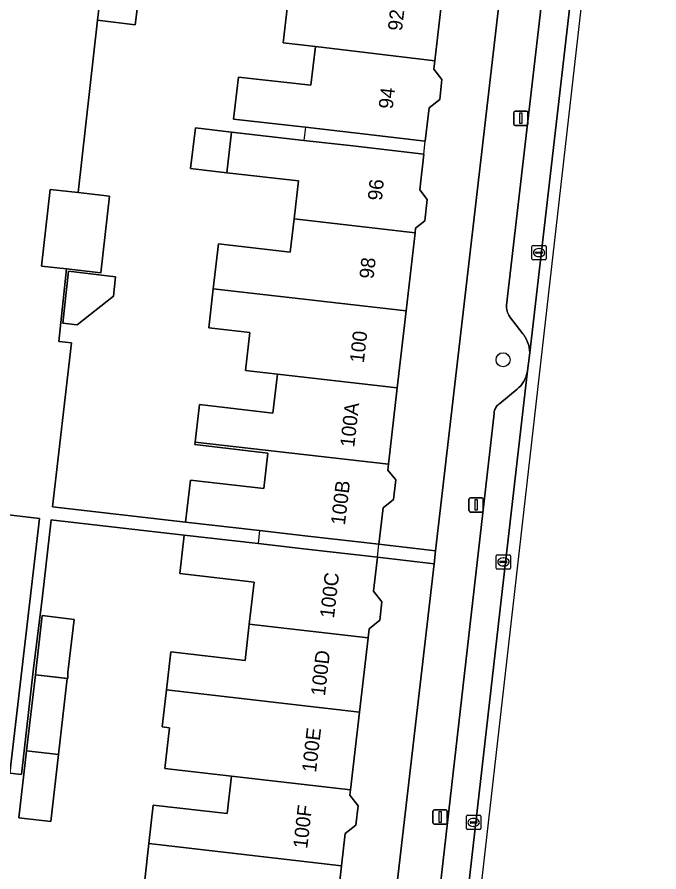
# Model space of a CAD drawing. Extents: x 161692 to 162379, y 380760 to 381678.
# Drawn here: x 162273.5 to 162318.3, y 381257 to 381316.7 of the extents above; entities that cross this region are included whole.
import ezdxf

# ---------------------------------------------------------------- set-up
doc = ezdxf.new("R2010")
doc.units = 0
for name, color, linetype in [('IMGEO_Boom', 7, 'Continuous'), ('IMGEO_Erf', 7, 'Continuous'), ('IMGEO_Kolk', 7, 'Continuous'), ('IMGEO_Lichtmast', 7, 'Continuous'), ('IMGEO_Pand', 7, 'Continuous'), ('IMGEO_Pand_nummerreeks', 7, 'Continuous'), ('IMGEO_Pand_overbouw', 7, 'Continuous'), ('IMGEO_Parkeervlak_open', 7, 'Continuous'), ('IMGEO_Rijbaan_lokaal_gesloten', 7, 'Continuous'), ('IMGEO_Voetpad_open', 7, 'Continuous')]:
    doc.layers.add(name, color=color, linetype=linetype)

msp = doc.modelspace()

# ---------------------------------------------------------------- linework, layer by layer
at = {"layer": 'IMGEO_Boom'}
msp.add_circle((162307.416, 381292.801), 0.489, dxfattribs=at)
at = {"layer": 'IMGEO_Erf'}
for points in [[(162282.212, 381320.286), (162281.707, 381316.197), (162279.061, 381316.524), (162277.711, 381304.475), (162279.906, 381304.223), (162279.292, 381298.871), (162276.903, 381299.145), (162276.376, 381294.08), (162277.249, 381293.98), (162275.932, 381282.517), (162285.23, 381281.459), (162285.564, 381284.38), (162290.693, 381283.793), (162290.978, 381286.283), (162285.88, 381286.866), (162285.901, 381287.05), (162286.2, 381289.663), (162291.334, 381289.075), (162291.646, 381291.802), (162289.411, 381292.059), (162289.713, 381294.705), (162286.851, 381295.032), (162287.163, 381297.76), (162287.522, 381300.898), (162292.546, 381300.324), (162292.811, 381302.642), (162293.114, 381305.295), (162288.11, 381305.868), (162285.578, 381306.158), (162285.915, 381308.993), (162288.447, 381308.704), (162293.486, 381308.129), (162296.91, 381307.739), (162301.877, 381307.17), (162301.59, 381304.663), (162302.122, 381303.993), (162301.953, 381302.511), (162301.303, 381301.994), (162301.266, 381301.672), (162300.642, 381296.215), (162300.027, 381290.84), (162299.416, 381285.499), (162299.37, 381285.095), (162299.915, 381284.409), (162299.756, 381283.025), (162299.029, 381282.447), (162298.738, 381279.911), (162302.701, 381279.452), (162309.892, 381341.504)], [(162303.274, 381319.157), (162302.65, 381313.696), (162302.582, 381313.103), (162303.148, 381312.391), (162302.987, 381310.988), (162302.246, 381310.399), (162301.98, 381308.081), (162297.013, 381308.648), (162293.605, 381309.039), (162288.576, 381309.617), (162288.93, 381312.555), (162293.99, 381311.976), (162294.299, 381314.678), (162292.046, 381314.943), (162292.352, 381317.544)], [(162282.37, 381256.465), (162282.659, 381258.995), (162282.967, 381261.684), (162288.128, 381261.093), (162288.427, 381263.709), (162283.772, 381264.241), (162284.097, 381267.083), (162283.596, 381267.14), (162283.891, 381269.724), (162284.196, 381272.39), (162289.39, 381271.796), (162289.681, 381274.335), (162290.015, 381277.258), (162284.817, 381277.853), (162285.126, 381280.551), (162276.006, 381281.597), (162275.829, 381281.619), (162275.223, 381276.269), (162275.063, 381274.948), (162274.601, 381271.253), (162273.75, 381263.809), (162272.937, 381263.902)], [(162296.033, 381221.909), (162302.596, 381278.545), (162298.636, 381279.004), (162298.359, 381276.629), (162298.951, 381275.883), (162298.801, 381274.593), (162298.051, 381273.999), (162297.979, 381273.38), (162297.374, 381268.174), (162296.744, 381262.752), (162296.7, 381262.374), (162297.28, 381261.642), (162297.121, 381260.273), (162296.391, 381259.695), (162296.13, 381257.444), (162295.864, 381255.154)]]:
    msp.add_lwpolyline(points, dxfattribs=at)
for points in [[(162277.045, 381298.978), (162280.326, 381298.601), (162280.181, 381297.247), (162277.643, 381295.245), (162276.656, 381295.351)], [(162274.778, 381271.231), (162275.204, 381274.93), (162277.43, 381274.652), (162277.005, 381270.952), (162276.986, 381270.529), (162274.726, 381270.777)], [(162274.726, 381270.777), (162276.955, 381270.521), (162276.346, 381265.228), (162275.804, 381260.527), (162273.576, 381260.783), (162274.117, 381265.484)]]:
    msp.add_lwpolyline(points, close=True, dxfattribs=at)
at = {"layer": 'IMGEO_Kolk'}
for p, q in [((162309.435, 381299.856), (162309.435, 381300.708)), ((162309.51, 381300.782), (162310.362, 381300.782)), ((162309.923, 381300.562), (162309.948, 381300.562)), ((162310.436, 381300.708), (162310.436, 381299.856)), ((162310.362, 381299.782), (162309.51, 381299.782)), ((162309.694, 381300.276), (162309.694, 381300.288)), ((162310.132, 381300.239), (162309.734, 381300.239)), ((162309.737, 381300.325), (162310.135, 381300.325)), ((162309.946, 381300.002), (162309.921, 381300.002)), ((162310.178, 381300.288), (162310.178, 381300.276)), ((162306.943, 381278.246), (162306.943, 381279.098)), ((162307.018, 381279.172), (162307.87, 381279.172)), ((162307.431, 381278.952), (162307.456, 381278.952)), ((162307.944, 381279.098), (162307.944, 381278.246)), ((162307.202, 381278.666), (162307.202, 381278.678)), ((162307.64, 381278.629), (162307.242, 381278.629)), ((162307.245, 381278.715), (162307.643, 381278.715)), ((162307.454, 381278.392), (162307.429, 381278.392)), ((162307.686, 381278.678), (162307.686, 381278.666)), ((162307.87, 381278.172), (162307.018, 381278.172)), ((162304.935, 381260.971), (162305.787, 381260.971)), ((162304.86, 381260.045), (162304.86, 381260.897)), ((162305.119, 381260.465), (162305.119, 381260.477)), ((162305.557, 381260.428), (162305.159, 381260.428)), ((162305.162, 381260.514), (162305.56, 381260.514)), ((162305.348, 381260.751), (162305.373, 381260.751)), ((162305.603, 381260.477), (162305.603, 381260.465)), ((162305.861, 381260.897), (162305.861, 381260.045)), ((162305.787, 381259.971), (162304.935, 381259.971)), ((162305.371, 381260.191), (162305.346, 381260.191))]:
    msp.add_line(p, q, dxfattribs=at)
for points in [[(162309.435, 381299.856), (162309.435, 381300.708)], [(162309.51, 381300.782), (162310.362, 381300.782)], [(162310.436, 381300.708), (162310.436, 381299.856)], [(162310.362, 381299.782), (162309.51, 381299.782)], [(162306.943, 381278.246), (162306.943, 381279.098)], [(162307.018, 381279.172), (162307.87, 381279.172)], [(162307.944, 381279.098), (162307.944, 381278.246)], [(162307.87, 381278.172), (162307.018, 381278.172)], [(162304.935, 381260.971), (162305.787, 381260.971)], [(162304.86, 381260.045), (162304.86, 381260.897)], [(162305.861, 381260.897), (162305.861, 381260.045)], [(162305.787, 381259.971), (162304.935, 381259.971)]]:
    msp.add_lwpolyline(points, dxfattribs=at)
for centre, radius, start, end in [((162309.512, 381300.706), 0.0765, 91.55205, 178.44795), ((162309.512, 381300.706), 0.0765, 91.55205, 178.44795), ((162310.36, 381300.706), 0.0765, 1.55205, 88.44795), ((162310.36, 381300.706), 0.0765, 1.55205, 88.44795), ((162309.512, 381299.858), 0.0765, 181.55205, 268.44795), ((162309.512, 381299.858), 0.0765, 181.55205, 268.44795), ((162309.734, 381300.285), 0.0403, 85.87752, 175.75265), ((162309.731, 381300.275), 0.0366, 178.93798, 274.71019), ((162310.135, 381300.282), 0.043, 264.86636, 352.45326), ((162310.139, 381300.287), 0.0386, 1.73085, 96.63898), ((162310.36, 381299.858), 0.0765, 271.55205, 358.44795), ((162310.36, 381299.858), 0.0765, 271.55205, 358.44795), ((162307.02, 381279.096), 0.0765, 91.55205, 178.44795), ((162307.02, 381279.096), 0.0765, 91.55205, 178.44795), ((162307.868, 381279.096), 0.0765, 1.55205, 88.44795), ((162307.868, 381279.096), 0.0765, 1.55205, 88.44795), ((162307.02, 381278.248), 0.0765, 181.55205, 268.44795), ((162307.02, 381278.248), 0.0765, 181.55205, 268.44795), ((162307.242, 381278.675), 0.0403, 85.87752, 175.75265), ((162307.239, 381278.665), 0.0366, 178.93798, 274.71019), ((162307.643, 381278.672), 0.043, 264.86636, 352.45326), ((162307.647, 381278.677), 0.0386, 1.73085, 96.63898), ((162307.868, 381278.248), 0.0765, 271.55205, 358.44795), ((162307.868, 381278.248), 0.0765, 271.55205, 358.44795), ((162304.937, 381260.895), 0.0765, 91.55205, 178.44795), ((162304.937, 381260.895), 0.0765, 91.55205, 178.44795), ((162305.785, 381260.895), 0.0765, 1.55205, 88.44795), ((162305.785, 381260.895), 0.0765, 1.55205, 88.44795), ((162305.159, 381260.474), 0.0403, 85.87752, 175.75265), ((162305.156, 381260.464), 0.0366, 178.93798, 274.71019), ((162305.56, 381260.471), 0.043, 264.86636, 352.45326), ((162305.564, 381260.476), 0.0386, 1.73085, 96.63898), ((162304.937, 381260.047), 0.0765, 181.55205, 268.44795), ((162304.937, 381260.047), 0.0765, 181.55205, 268.44795), ((162305.785, 381260.047), 0.0765, 271.55205, 358.44795), ((162305.785, 381260.047), 0.0765, 271.55205, 358.44795)]:
    msp.add_arc(centre, radius, start, end, dxfattribs=at)
for centre, major_axis, ratio, start_param, end_param in [((162309.922, 381300.282), (-0.387, 0.002), 0.722429, 4.712389, 7.853982), ((162309.947, 381300.282), (-0.39, 0.002), 0.717154, 1.570796, 4.712389), ((162307.43, 381278.672), (-0.387, 0.002), 0.722429, 4.712389, 7.853982), ((162307.455, 381278.672), (-0.39, 0.002), 0.717154, 1.570796, 4.712389), ((162305.347, 381260.471), (-0.387, 0.002), 0.722429, 4.712389, 7.853982), ((162305.372, 381260.471), (-0.39, 0.002), 0.717154, 1.570796, 4.712389)]:
    msp.add_ellipse(centre, major_axis=major_axis, ratio=ratio, start_param=start_param, end_param=end_param, dxfattribs=at)
at = {"layer": 'IMGEO_Lichtmast'}
for p, q in [((162308.165, 381309.271), (162308.165, 381310.071)), ((162308.165, 381310.071), (162308.165, 381309.271)), ((162308.265, 381310.171), (162309.055, 381310.171)), ((162309.055, 381310.171), (162308.265, 381310.171)), ((162309.155, 381310.071), (162309.155, 381309.271)), ((162309.155, 381309.271), (162309.155, 381310.071)), ((162309.055, 381309.171), (162308.265, 381309.171)), ((162308.265, 381309.171), (162309.055, 381309.171)), ((162305.036, 381282.258), (162305.036, 381283.058)), ((162305.036, 381283.058), (162305.036, 381282.258)), ((162305.136, 381283.158), (162305.926, 381283.158)), ((162305.926, 381283.158), (162305.136, 381283.158)), ((162306.026, 381283.058), (162306.026, 381282.258)), ((162306.026, 381282.258), (162306.026, 381283.058)), ((162305.926, 381282.158), (162305.136, 381282.158)), ((162305.136, 381282.158), (162305.926, 381282.158)), ((162302.52, 381260.448), (162302.52, 381261.248)), ((162302.52, 381261.248), (162302.52, 381260.448)), ((162302.62, 381261.348), (162303.41, 381261.348)), ((162303.41, 381261.348), (162302.62, 381261.348)), ((162303.51, 381261.248), (162303.51, 381260.448)), ((162303.51, 381260.448), (162303.51, 381261.248)), ((162303.41, 381260.348), (162302.62, 381260.348)), ((162302.62, 381260.348), (162303.41, 381260.348))]:
    msp.add_line(p, q, dxfattribs=at)
for points in [[(162308.585, 381310.046), (162308.735, 381310.046), (162308.735, 381309.296), (162308.585, 381309.296), (162308.585, 381310.046)], [(162305.456, 381283.033), (162305.606, 381283.033), (162305.606, 381282.283), (162305.456, 381282.283), (162305.456, 381283.033)], [(162302.94, 381261.223), (162303.09, 381261.223), (162303.09, 381260.473), (162302.94, 381260.473), (162302.94, 381261.223)]]:
    msp.add_lwpolyline(points, dxfattribs=at)
for centre, start, end in [((162308.265, 381310.071), 90, 180), ((162308.265, 381310.071), 90, 180), ((162309.055, 381310.071), 0, 90), ((162309.055, 381310.071), 360, 90), ((162308.265, 381309.271), 180, 270), ((162308.265, 381309.271), 180, 270), ((162309.055, 381309.271), 270, 0), ((162309.055, 381309.271), 270, 0), ((162305.136, 381283.058), 90, 180), ((162305.136, 381283.058), 90, 180), ((162305.926, 381283.058), 0, 90), ((162305.926, 381283.058), 360, 90), ((162305.136, 381282.258), 180, 270), ((162305.136, 381282.258), 180, 270), ((162305.926, 381282.258), 270, 0), ((162305.926, 381282.258), 270, 0), ((162302.62, 381261.248), 90, 180), ((162302.62, 381261.248), 90, 180), ((162303.41, 381261.248), 0, 90), ((162303.41, 381261.248), 360, 90), ((162302.62, 381260.448), 180, 270), ((162302.62, 381260.448), 180, 270), ((162303.41, 381260.448), 270, 0), ((162303.41, 381260.448), 270, 0)]:
    msp.add_arc(centre, 0.1, start, end, dxfattribs=at)
at = {"layer": 'IMGEO_Pand'}
for points in [[(162289.92, 381320.726), (162289.592, 381317.859), (162292.352, 381317.544), (162292.046, 381314.943), (162294.299, 381314.678), (162302.65, 381313.696), (162303.274, 381319.157)], [(162279.565, 381320.612), (162279.061, 381316.524), (162281.707, 381316.197), (162282.212, 381320.286)], [(162302.65, 381313.696), (162294.299, 381314.678), (162293.99, 381311.976), (162288.93, 381312.555), (162288.576, 381309.617), (162293.605, 381309.039), (162297.013, 381308.648), (162301.98, 381308.081), (162302.246, 381310.399), (162302.987, 381310.988), (162303.148, 381312.391), (162302.582, 381313.103)], [(162288.447, 381308.704), (162285.915, 381308.993), (162285.578, 381306.158), (162288.11, 381305.868)], [(162292.811, 381302.642), (162301.266, 381301.672), (162301.303, 381301.994), (162301.953, 381302.511), (162302.122, 381303.993), (162301.59, 381304.663), (162301.877, 381307.17), (162296.91, 381307.739), (162293.486, 381308.129), (162288.447, 381308.704), (162288.11, 381305.868), (162293.114, 381305.295)], [(162277.711, 381304.475), (162275.767, 381304.698), (162275.153, 381299.346), (162276.903, 381299.145), (162279.292, 381298.871), (162279.906, 381304.223)], [(162300.642, 381296.215), (162301.266, 381301.672), (162292.811, 381302.642), (162292.546, 381300.324), (162287.522, 381300.898), (162287.163, 381297.76)], [(162277.045, 381298.978), (162276.656, 381295.351), (162277.643, 381295.245), (162280.181, 381297.247), (162280.326, 381298.601)], [(162300.642, 381296.215), (162287.163, 381297.76), (162286.851, 381295.032), (162289.713, 381294.705), (162289.411, 381292.059), (162291.646, 381291.802), (162300.027, 381290.84)], [(162299.416, 381285.499), (162300.027, 381290.84), (162291.646, 381291.802), (162291.334, 381289.075), (162286.2, 381289.663), (162285.901, 381287.05)], [(162299.416, 381285.499), (162285.901, 381287.05), (162285.88, 381286.866), (162290.978, 381286.283), (162290.693, 381283.793), (162285.564, 381284.38), (162285.23, 381281.459), (162290.389, 381280.868), (162293.771, 381280.48), (162298.738, 381279.911), (162299.029, 381282.447), (162299.756, 381283.025), (162299.915, 381284.409), (162299.37, 381285.095)], [(162275.022, 381281.707), (162264.127, 381282.983), (162261.924, 381265.275), (162261.954, 381265.271), (162266.9, 381264.655), (162272.937, 381263.902)], [(162297.979, 381273.38), (162298.051, 381273.999), (162298.801, 381274.593), (162298.951, 381275.883), (162298.359, 381276.629), (162298.636, 381279.004), (162293.669, 381279.573), (162290.295, 381279.959), (162285.126, 381280.551), (162284.817, 381277.853), (162290.015, 381277.258), (162289.681, 381274.335)], [(162274.726, 381270.777), (162276.986, 381270.529), (162277.005, 381270.952), (162277.43, 381274.652), (162275.204, 381274.93), (162274.778, 381271.231)], [(162297.979, 381273.38), (162289.681, 381274.335), (162289.39, 381271.796), (162284.196, 381272.39), (162283.891, 381269.724), (162297.374, 381268.174)], [(162274.726, 381270.777), (162274.117, 381265.484), (162276.346, 381265.228), (162276.955, 381270.521)], [(162283.891, 381269.724), (162283.596, 381267.14), (162284.097, 381267.083), (162283.772, 381264.241), (162288.427, 381263.709), (162296.744, 381262.752), (162297.374, 381268.174)], [(162276.346, 381265.228), (162274.117, 381265.484), (162273.576, 381260.783), (162275.804, 381260.527)], [(162282.659, 381258.995), (162296.13, 381257.444), (162296.391, 381259.695), (162297.121, 381260.273), (162297.28, 381261.642), (162296.7, 381262.374), (162296.744, 381262.752), (162288.427, 381263.709), (162288.128, 381261.093), (162282.967, 381261.684)], [(162287.196, 381253.284), (162295.55, 381252.324), (162295.564, 381252.449), (162296.282, 381253.018), (162296.445, 381254.42), (162295.864, 381255.154), (162296.13, 381257.444), (162282.659, 381258.995), (162282.37, 381256.465), (162287.509, 381255.877)]]:
    msp.add_lwpolyline(points, close=True, dxfattribs=at)
at = {"layer": 'IMGEO_Pand_overbouw'}
for points in [[(162293.486, 381308.129), (162296.91, 381307.739), (162301.877, 381307.17), (162301.98, 381308.081), (162297.013, 381308.648), (162293.605, 381309.039)], [(162298.636, 381279.004), (162298.738, 381279.911), (162293.771, 381280.48), (162290.389, 381280.868), (162290.295, 381279.959), (162293.669, 381279.573)]]:
    msp.add_lwpolyline(points, close=True, dxfattribs=at)
at = {"layer": 'IMGEO_Parkeervlak_open'}
for points in [[(162312.954, 381342.236), (162307.662, 381296.606), (162307.657, 381296.504), (162307.66, 381296.403), (162307.673, 381296.302), (162307.695, 381296.202), (162307.725, 381296.105), (162307.764, 381296.011), (162307.812, 381295.921), (162307.867, 381295.836), (162307.873, 381295.827), (162308.809, 381294.606), (162308.859, 381294.541), (162308.966, 381294.382), (162309.059, 381294.213), (162309.136, 381294.037), (162309.197, 381293.855), (162309.241, 381293.668), (162309.269, 381293.478), (162309.279, 381293.286), (162309.272, 381293.094), (162315.274, 381345.174)], [(162303.256, 381240.642), (162307.201, 381275.19), (162309.123, 381292.03), (162309.105, 381291.914), (162309.065, 381291.743), (162309.01, 381291.576), (162308.941, 381291.415), (162308.857, 381291.26), (162308.759, 381291.114), (162308.649, 381290.977), (162308.528, 381290.85), (162308.395, 381290.735), (162307.195, 381289.749), (162307.131, 381289.704), (162307.07, 381289.653), (162307.015, 381289.598), (162306.964, 381289.537), (162306.92, 381289.472), (162306.881, 381289.404), (162306.848, 381289.332), (162306.822, 381289.258), (162306.803, 381289.181), (162306.791, 381289.103), (162306.786, 381289.038), (162301.637, 381243.935)]]:
    msp.add_lwpolyline(points, dxfattribs=at)
at = {"layer": 'IMGEO_Rijbaan_lokaal_gesloten'}
msp.add_lwpolyline([(162318.31, 381360.535), (162318.31, 381360.535), (162317.031, 381360.661), (162316.987, 381360.273), (162315.302, 381345.375), (162315.274, 381345.174), (162309.272, 381293.094), (162309.123, 381292.03), (162307.201, 381275.19), (162303.256, 381240.642), (162303.227, 381240.389), (162301.777, 381228.077), (162301.672, 381227.011), (162302.598, 381226.919), (162303.714, 381236.926), (162315.97, 381344.552)], close=True, dxfattribs=at)
at = {"layer": 'IMGEO_Voetpad_open'}
for points in [[(162301.637, 381243.935), (162306.786, 381289.038), (162306.791, 381289.103), (162306.803, 381289.181), (162306.822, 381289.258), (162306.848, 381289.332), (162306.881, 381289.404), (162306.92, 381289.472), (162306.964, 381289.537), (162307.015, 381289.598), (162307.07, 381289.653), (162307.131, 381289.704), (162307.195, 381289.749), (162308.395, 381290.735), (162308.528, 381290.85), (162308.649, 381290.977), (162308.759, 381291.114), (162308.857, 381291.26), (162308.941, 381291.415), (162309.01, 381291.576), (162309.065, 381291.743), (162309.105, 381291.914), (162309.123, 381292.03), (162309.272, 381293.094), (162309.279, 381293.286), (162309.269, 381293.478), (162309.241, 381293.668), (162309.197, 381293.855), (162309.136, 381294.037), (162309.059, 381294.213), (162308.966, 381294.382), (162308.859, 381294.541), (162308.809, 381294.606), (162307.873, 381295.827), (162307.867, 381295.836), (162307.812, 381295.921), (162307.764, 381296.011), (162307.725, 381296.105), (162307.695, 381296.202), (162307.673, 381296.302), (162307.66, 381296.403), (162307.657, 381296.504), (162307.662, 381296.606), (162312.954, 381342.236)], [(162309.892, 381341.504), (162302.701, 381279.452), (162302.596, 381278.545), (162296.033, 381221.909), (162295.883, 381218.891), (162296.715, 381219.35), (162297.502, 381219.882), (162298.239, 381220.481), (162298.919, 381221.145), (162299.537, 381221.866), (162300.088, 381222.639), (162300.568, 381223.459), (162300.973, 381224.318), (162301.3, 381225.21), (162301.545, 381226.128), (162301.618, 381226.491), (162301.672, 381227.011)], [(162264.127, 381282.983), (162275.022, 381281.707), (162272.937, 381263.902), (162273.75, 381263.809), (162274.601, 381271.253), (162275.063, 381274.948), (162275.223, 381276.269), (162275.829, 381281.619), (162276.006, 381281.597), (162285.126, 381280.551), (162290.295, 381279.959), (162293.669, 381279.573), (162298.636, 381279.004), (162302.596, 381278.545), (162302.701, 381279.452), (162298.738, 381279.911), (162293.771, 381280.48), (162290.389, 381280.868), (162285.23, 381281.459), (162275.932, 381282.517), (162277.249, 381293.98), (162276.376, 381294.08), (162276.903, 381299.145), (162275.153, 381299.346), (162275.767, 381304.698), (162277.711, 381304.475), (162279.061, 381316.524), (162279.565, 381320.612)]]:
    msp.add_lwpolyline(points, dxfattribs=at)

# ---------------------------------------------------------------- texts
at = {"layer": 'IMGEO_Pand_nummerreeks'}
for s, rotation, p in [('92', 83.26423, (162300.347, 381315.737)), ('94', 83.26423, (162299.702, 381310.284)), ('96', 84.39383, (162298.947, 381303.888)), ('98', 83.47456, (162298.357, 381298.412)), ('100', 83.47422, (162297.684, 381292.538)), ('100A', 83.47456, (162297.011, 381286.65)), ('100B', 83.07989, (162296.357, 381281.204)), ('100C', 83.33686, (162295.596, 381274.704)), ('100D', 83.37127, (162294.964, 381269.263)), ('100E', 83.37234, (162294.344, 381263.927)), ('100F', 83.40167, (162293.727, 381258.605))]:
    msp.add_text(s, height=1, rotation=rotation, dxfattribs=at).set_placement(p)

doc.saveas('drawing.dxf')
